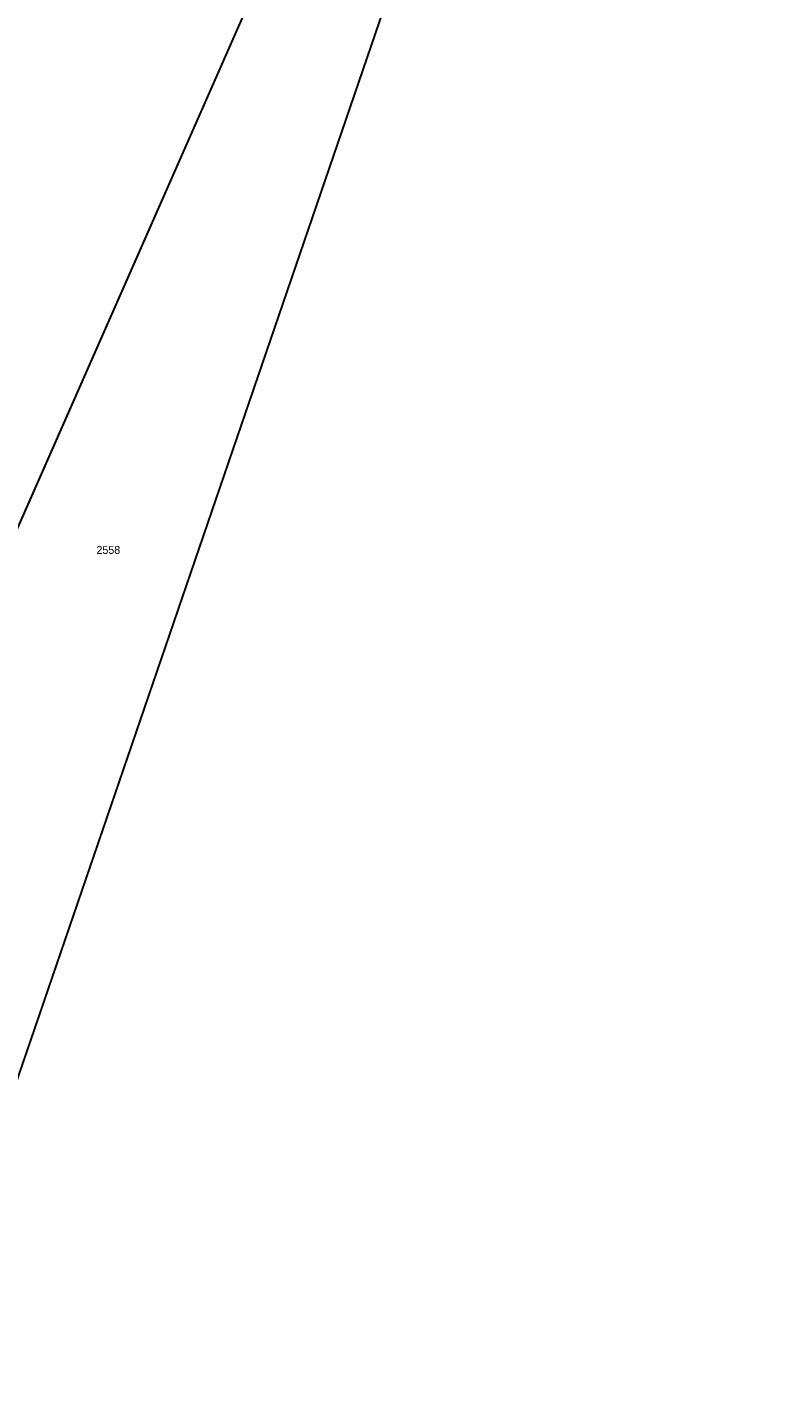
# Model space of a CAD drawing. Extents: x -689422 to -685210, y -987725 to -982160.
# Drawn here: x -688202.2 to -688043.6, y -986273.5 to -985985 of the extents above; entities that cross this region are included whole.
import ezdxf

# ---------------------------------------------------------------- set-up
doc = ezdxf.new("R2010")
doc.units = 0
for name, color, linetype in [('KN_Hranice_parcel', 7, 'Continuous'), ('KN_Parcelni cisla', 7, 'Continuous'), ('KN_Polygon parcely', 7, 'Continuous'), ('KN_POZEMKY_ORNA PUDA', 7, 'Continuous'), ('KN_POZEMKY_OSTATNI PLOCHA', 7, 'Continuous'), ('KN_VYUZITI_23_ostatni plocha_manipulacni plocha', 7, 'Continuous')]:
    doc.layers.add(name, color=color, linetype=linetype)

msp = doc.modelspace()

# ---------------------------------------------------------------- linework, layer by layer
at = {"layer": 'KN_Hranice_parcel'}
msp.add_line((-688043.61, -985739.06), (-688209.33, -986223.03), dxfattribs=at)
msp.add_lwpolyline([(-688251.46, -986217.87), (-688246.23, -986195.81), (-688210.04, -986104.42), (-688152.9, -985974.73), (-688135.4, -985936.83)], dxfattribs=at)
at = {"layer": 'KN_Polygon parcely'}
for points in [[(-688043.61, -985739.06), (-688060.69, -985733.68), (-688102.38, -985857.56), (-688118.15, -985895.43), (-688119.59, -985898.89), (-688135.4, -985936.83), (-688152.9, -985974.73), (-688210.04, -986104.42), (-688246.23, -986195.81), (-688251.46, -986217.87), (-688209.33, -986223.03)], [(-688262.24, -986051.83), (-688294.76, -986121.97), (-688313.57, -986179.87), (-688312.67, -986194.21), (-688279.44, -986209.56), (-688251.46, -986217.87), (-688246.23, -986195.81), (-688210.04, -986104.42), (-688152.9, -985974.73), (-688135.4, -985936.83), (-688119.59, -985898.89), (-688163.97, -985884.03), (-688177.33, -985894.65), (-688189.2, -985910.89), (-688208.17, -985943.8), (-688238.28, -985999.52)]]:
    msp.add_lwpolyline(points, close=True, dxfattribs=at)
msp.add_lwpolyline([(-688043.61, -985739.06), (-688209.33, -986223.03), (-688277.56, -986467.15), (-688264.05, -986470.79), (-688292.37, -986563.05), (-688330.7, -986701.94), (-688363.21, -986811.54), (-688352.52, -986818.52), (-688297.74, -986851.66), (-688289.14, -986858.27), (-688274.98, -986870.58), (-688245.13, -986889.04), (-688212.31, -986918.37), (-688193.03, -986937.49)], dxfattribs=at)
at = {"layer": 'KN_POZEMKY_ORNA PUDA'}
for p, q in [((-688043.61, -985739.06), (-688209.33, -986223.03)), ((-688210.04, -986104.42), (-688152.9, -985974.73)), ((-688152.9, -985974.73), (-688210.04, -986104.42))]:
    msp.add_line(p, q, dxfattribs=at)
at = {"layer": 'KN_POZEMKY_OSTATNI PLOCHA'}
msp.add_line((-688209.33, -986223.03), (-688043.61, -985739.06), dxfattribs=at)
at = {"layer": 'KN_VYUZITI_23_ostatni plocha_manipulacni plocha'}
msp.add_line((-688209.33, -986223.03), (-688043.61, -985739.06), dxfattribs=at)

# ---------------------------------------------------------------- texts
at = {"layer": 'KN_Parcelni cisla'}
msp.add_text('2558', height=1.7, dxfattribs=at).set_placement((-688187.51, -986096.94))

doc.saveas('drawing.dxf')
